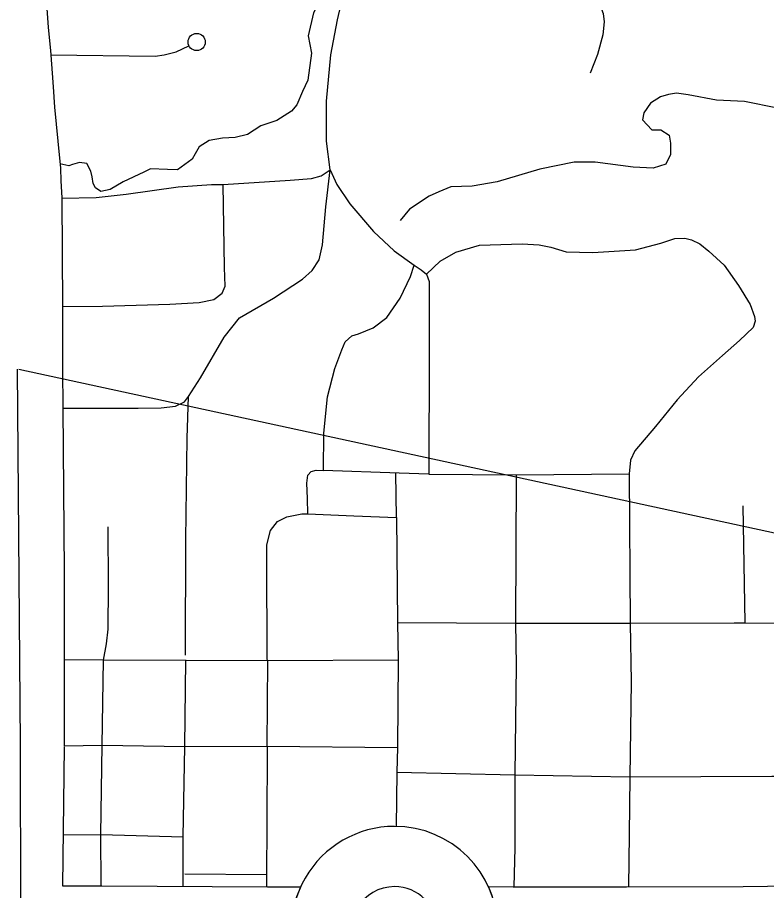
# Model space of a CAD drawing. Extents: x 813775 to 1157140, y 1757555 to 1979907.
# Drawn here: x 1002586 to 1006940, y 1843833 to 1848907 of the extents above; entities that cross this region are included whole.
import ezdxf

# ---------------------------------------------------------------- set-up
doc = ezdxf.new("R2010")
doc.units = 0
for name, color, linetype in [('1', 7, 'Continuous'), ('Level 10', 7, 'Continuous'), ('Level 15', 7, 'Continuous'), ('Level 24', 7, 'Continuous'), ('Level 33', 7, 'Continuous'), ('Level 35', 7, 'Continuous'), ('R_Draft', 7, 'Continuous')]:
    doc.layers.add(name, color=color, linetype=linetype)

msp = doc.modelspace()

# ---------------------------------------------------------------- linework, layer by layer
at = {"layer": '1'}
for p, q in [((1002604.6, 1844683.3), (1002586, 1846863.9)), ((1002608, 1842408.4), (1002604.6, 1844683.3))]:
    msp.add_line(p, q, dxfattribs=at)
at = {"layer": 'Level 10'}
for points in [[(1005322.9, 1843856.3), (1005467.7, 1843854.3), (1006126.4, 1843854.6), (1006803.2, 1843857.1), (1007787.4, 1843870.7), (1008441, 1843876.2), (1008512.6, 1843876.2), (1008615.7, 1843885.2), (1008633.4, 1843888.5), (1008652.9, 1843900.2), (1008663.7, 1843906.4)], [(1005323.1, 1843356.2), (1005351.4, 1843430.9), (1005365.1, 1843482.4), (1005374.7, 1843548.4), (1005377.9, 1843617.7), (1005373.1, 1843688.5), (1005361.8, 1843747.2), (1005342.5, 1843809.2), (1005322.9, 1843856.3)]]:
    msp.add_lwpolyline(points, dxfattribs=at)
at = {"layer": 'Level 15'}
for points in [[(1002688.2, 1849750.8), (1002730.9, 1849312.1), (1002749.1, 1849069.7), (1002763.8, 1848849.6), (1002777.3, 1848714.5), (1002794.1, 1848504.9), (1002802.2, 1848386.2), (1002821.1, 1848189), (1002835.4, 1848031.4), (1002838.3, 1847958.8), (1002844.1, 1847860.1), (1002846.8, 1847225.8), (1002848.2, 1846862.8), (1002849.6, 1846638.6), (1002857.8, 1845685.4), (1002857.8, 1845175)], [(1002857.8, 1845175), (1002857.8, 1844672.7)], [(1002857.8, 1844669.4), (1002847.3, 1843861.5)], [(1002847.3, 1843861.5), (1003077.1, 1843860), (1004040, 1843854.8), (1004231.6, 1843854.8), (1004207.9, 1843792.6), (1004194.6, 1843745.1), (1004193, 1843738.7), (1004182.5, 1843681.9), (1004177.7, 1843607.4), (1004188.7, 1843489), (1004232.7, 1843354.8)]]:
    msp.add_lwpolyline(points, dxfattribs=at)
at = {"layer": 'Level 24'}
for radius, start, end in [(600, 90.0701, 270.0701), (600, 270.0701, 90.0701), (250, 90.0701, 270.0701), (250, 270.0701, 90.0701)]:
    msp.add_arc((1004777.6, 1843606.1), radius, start, end, dxfattribs=at)
at = {"layer": 'Level 33'}
for points in [[(1004403.6, 1848021), (1004382.8, 1848188.4), (1004382.8, 1848421.4), (1004407.7, 1848690.7), (1004446.1, 1848894.3), (1004520.7, 1849211.1), (1004563.6, 1849413.3), (1004601.6, 1849660.6), (1004608.9, 1849773.1), (1004579.3, 1849874.5), (1004517, 1850008.2), (1004471, 1850078.5)], [(1005567.4, 1849538.1), (1005734.4, 1849345), (1005865.7, 1849160.1), (1005959.1, 1849013), (1005990.3, 1848930.6), (1005997, 1848881.6), (1005988.1, 1848805.8), (1005956.9, 1848692.2), (1005914.6, 1848583.1)], [(1003386.4, 1848683.2), (1003438.5, 1848689.3), (1003509.1, 1848708.4), (1003582.6, 1848743.1)], [(1002779.3, 1848689.5), (1003386.4, 1848683.2)], [(1002844.1, 1847856.8), (1003042.9, 1847860.3), (1003216.9, 1847880.7), (1003519.8, 1847923.7), (1003714.2, 1847937.3), (1003782, 1847937.3), (1004170.8, 1847962.2), (1004295.1, 1847971.2), (1004351.6, 1847987), (1004403.6, 1848021)], [(1003581, 1846703.6), (1003650.8, 1846814), (1003786.5, 1847049.3), (1003876.9, 1847162.5), (1004073.5, 1847275.6), (1004243.1, 1847386.5), (1004299.6, 1847436.2), (1004340.3, 1847499.6), (1004358.4, 1847585.6), (1004378.7, 1847807.3), (1004403.6, 1848021)], [(1004403.6, 1848021), (1004441.6, 1847937.5), (1004518.4, 1847824.4), (1004656.3, 1847663.8), (1004776.1, 1847550.6), (1004891.4, 1847466.9)], [(1002846.8, 1847227.7), (1003081.2, 1847230.3), (1003472.3, 1847241.7), (1003641.8, 1847250.7), (1003727.7, 1847268.8), (1003775.2, 1847305), (1003793.3, 1847345.7), (1003788.7, 1847454.3), (1003782, 1847937.3)], [(1004963.7, 1847416.2), (1005042.8, 1847490.9), (1005133.3, 1847542.9), (1005271.1, 1847583.7), (1005519.8, 1847592.7), (1005619.2, 1847585.9), (1005686.4, 1847572.4), (1005774.5, 1847545.2), (1005930.5, 1847540.7), (1006179.1, 1847556.5), (1006326.1, 1847595), (1006407.4, 1847622.1), (1006464, 1847624.4), (1006504.6, 1847615.3), (1006552.1, 1847592.7), (1006604.1, 1847549.7), (1006694.5, 1847468.3), (1006775.9, 1847350.6), (1006843.7, 1847239.8), (1006870.8, 1847169.6), (1006873.1, 1847142.5), (1006861.8, 1847106.3), (1006782.7, 1847029.4), (1006683.2, 1846943.4), (1006545.3, 1846818.9), (1006421, 1846685.5), (1006294.4, 1846529.3), (1006174.6, 1846389.1), (1006149.8, 1846334.8), (1006141.4, 1846256)], [(1004568.9, 1847067.9), (1004654.1, 1847104), (1004733.2, 1847162.8), (1004810, 1847276), (1004871.1, 1847402.7), (1004891.4, 1847466.9)], [(1004891.4, 1847466.9), (1004932.1, 1847440.9), (1004963.7, 1847416.2), (1004979.5, 1847373.3), (1004978.6, 1846968.1), (1004977.3, 1846253.1)], [(1004364.7, 1846274.1), (1004367, 1846491.3), (1004387.3, 1846701.7), (1004430.3, 1846866.9), (1004471, 1846975.5), (1004491.3, 1847023), (1004529.7, 1847057), (1004568.9, 1847067.9)], [(1002849.6, 1846636.9), (1003115.1, 1846636.9), (1003286.9, 1846636.9), (1003420.3, 1846639.1), (1003503.9, 1846648.2), (1003555.9, 1846673.1), (1003581, 1846703.6)], [(1003562.7, 1845201.5), (1003565, 1845874.4), (1003571.7, 1846462.7), (1003581, 1846703.6)], [(1004274.5, 1846021.7), (1004272.2, 1846112.2), (1004267.7, 1846200.4), (1004274.5, 1846247.9), (1004292.6, 1846268.3), (1004322, 1846277.3), (1004364.7, 1846274.1)], [(1004977.3, 1846253.1), (1004804.8, 1846259), (1004364.7, 1846274.1)], [(1004789.9, 1846001.3), (1004785.4, 1846259.6)], [(1004977.3, 1846253.1), (1005485.2, 1846249.9), (1006141.4, 1846256)], [(1005485.2, 1846249.9), (1005480.7, 1845387.9)], [(1006141.4, 1846256), (1006147.5, 1845387.9)], [(1006816.3, 1845388.6), (1006803.4, 1846069)], [(1004037.2, 1844672.7), (1004041.2, 1845168.2), (1004037.2, 1845176.6), (1004034.9, 1845771.7), (1004034.9, 1845842.9), (1004057.5, 1845926.7), (1004098.2, 1845978.7), (1004152.4, 1846005.8), (1004238.3, 1846021.7), (1004274.5, 1846021.7), (1004541.2, 1846010.4), (1004789.9, 1846001.3)], [(1004789.9, 1846001.3), (1004795.8, 1845390.2)], [(1003085.5, 1845172.8), (1003103.6, 1845267.9), (1003112.6, 1845351.6), (1003114.9, 1845602.7), (1003112.6, 1845946.7)], [(1004795.8, 1845390.2), (1004798.5, 1845172.8), (1004794, 1844665.3), (1004791.7, 1844521.2), (1004786.2, 1844206)], [(1004795.8, 1845390.2), (1005480.7, 1845387.9), (1006147.5, 1845387.9), (1006751.2, 1845388.6), (1006816.3, 1845388.6), (1007413.1, 1845384.1), (1007557.8, 1845381.8), (1007655, 1845379.5), (1007711.5, 1845375), (1007736.3, 1845361.4), (1007754.4, 1845350.1), (1007758.9, 1845318.4), (1007745.4, 1845243.8), (1007713.7, 1844979.1), (1007677.6, 1844870.5), (1007648.2, 1844836.5), (1007615.6, 1844813.6)], [(1005480.7, 1845387.9), (1005485.1, 1845143.5), (1005476.1, 1844505.4), (1005476.1, 1844082.3), (1005471.3, 1843854.3)], [(1006147.5, 1845387.9), (1006152.9, 1845045.6), (1006146.1, 1844494.5)], [(1004798.5, 1845172.8), (1004041.2, 1845168.2), (1003567, 1845170.5), (1003085.5, 1845172.8), (1002857.8, 1845173.8)], [(1003078.8, 1844677.3), (1003085.5, 1845172.8)], [(1003548.5, 1843857.5), (1003549.1, 1843928.6), (1003548.9, 1844144.8), (1003558, 1844670.5), (1003564.1, 1845172)], [(1002857.8, 1844675.1), (1003078.8, 1844677.3), (1003558, 1844670.5), (1004037.2, 1844672.7), (1004794, 1844665.3)], [(1003069.7, 1844158.4), (1003078.8, 1844677.3)], [(1004037.2, 1844672.7), (1004034.9, 1844216), (1004032.9, 1843924.1), (1004034.3, 1843854.8)], [(1004791.7, 1844521.2), (1005476.1, 1844505.4), (1006146.1, 1844494.5), (1006970.2, 1844498.6), (1007146.5, 1844498.6)], [(1006146.1, 1844494.5), (1006141.6, 1844159.6), (1006136.9, 1843854.6)], [(1002851.2, 1844156.2), (1003069.7, 1844158.4), (1003548.9, 1844144.8)], [(1003072.9, 1843860.1), (1003069.7, 1844158.4)], [(1004032.9, 1843924.1), (1003558.2, 1843928.6)]]:
    msp.add_lwpolyline(points, dxfattribs=at)
msp.add_circle((1003627.8, 1848764.5), 50, dxfattribs=at)
at = {"layer": 'Level 35'}
for points in [[(1004286.3, 1849807), (1004360.7, 1849633.5), (1004400.5, 1849513.9), (1004424.4, 1849418.2), (1004424.4, 1849327.8), (1004416.5, 1849242.7), (1004400.5, 1849157.6), (1004363.4, 1849038), (1004307.6, 1848934.4), (1004275.7, 1848801.4)], [(1004275.7, 1848801.4), (1004295.1, 1848699.7), (1004273.9, 1848542.9), (1004242, 1848476.4), (1004210.1, 1848399.3), (1004178.2, 1848362.1), (1004093.3, 1848309), (1004000.3, 1848277.1), (1003923.3, 1848226.6), (1003851.6, 1848210.6), (1003777.2, 1848205.3), (1003700.6, 1848192.9), (1003641.8, 1848154.8), (1003617.9, 1848114.9), (1003601.9, 1848083), (1003516.9, 1848021.9), (1003458.5, 1848024.5), (1003360.2, 1848027.2), (1003320.4, 1848008.6), (1003200.9, 1847952.8), (1003123.9, 1847907.6), (1003070.8, 1847896.9), (1003038.9, 1847918.2), (1003025.6, 1847942.1), (1003020.3, 1847982), (1003012.3, 1848013.9), (1002988.4, 1848059.1)], [(1007262.9, 1848416.8), (1007003, 1848379.9), (1006811.8, 1848419.7), (1006649.8, 1848427.7), (1006485.1, 1848457), (1006416.1, 1848467.6), (1006370.9, 1848459.6), (1006323.1, 1848446.3), (1006264.7, 1848409.1), (1006227.5, 1848353.3), (1006219.5, 1848313.4), (1006272.6, 1848254.9), (1006325.8, 1848254.9), (1006373.6, 1848223), (1006381.5, 1848177.8), (1006381.5, 1848111.4), (1006355, 1848055.6), (1006280.6, 1848031.6), (1006163.7, 1848037), (1005943.3, 1848066.2), (1005821.1, 1848066.2), (1005622, 1848026.3), (1005375, 1847951.9), (1005229.2, 1847926.4)], [(1002988.4, 1848059.1), (1002945.9, 1848064.4), (1002906.1, 1848053.8), (1002884.9, 1848045.8), (1002833.2, 1848056.1)], [(1005229.2, 1847926.4), (1005104.3, 1847923.7), (1005035.3, 1847894.5), (1004979.5, 1847867.9), (1004865.3, 1847793.5), (1004809.5, 1847727)]]:
    msp.add_lwpolyline(points, dxfattribs=at)
at = {"layer": 'R_Draft'}
msp.add_line((1092628.5, 1827333), (1002593.6, 1846862.3), dxfattribs=at)

doc.saveas('drawing.dxf')
